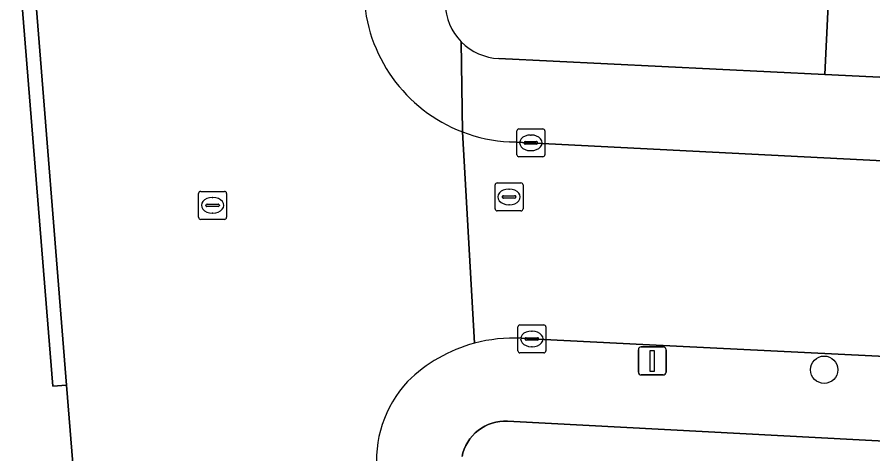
# Model space of a CAD drawing. Extents: x 161248 to 161848, y 384871 to 385383.
# Drawn here: x 161640.06 to 161670.68, y 385313.62 to 385329.23 of the extents above; entities that cross this region are included whole.
import ezdxf

# ---------------------------------------------------------------- set-up
doc = ezdxf.new("R2010")
doc.units = 0
for name, color, linetype in [('IMGEO_Boom', 7, 'Continuous'), ('IMGEO_Erf', 7, 'Continuous'), ('IMGEO_Groenvoorziening', 7, 'Continuous'), ('IMGEO_Kolk', 7, 'Continuous'), ('IMGEO_Lichtmast', 7, 'Continuous'), ('IMGEO_Rijbaan_lokaal_open', 7, 'Continuous'), ('IMGEO_Rioolput', 7, 'Continuous'), ('IMGEO_Voetpad_open', 7, 'Continuous')]:
    doc.layers.add(name, color=color, linetype=linetype)

msp = doc.modelspace()

# ---------------------------------------------------------------- linework, layer by layer
at = {"layer": 'IMGEO_Boom'}
msp.add_circle((161668.933, 385316.624), 0.489, dxfattribs=at)
at = {"layer": 'IMGEO_Erf'}
for points in [[(161698.54, 385349.236), (161696.085, 385349.356), (161695.967, 385346.99), (161690.961, 385347.24), (161686.078, 385347.484), (161686.196, 385349.85), (161683.659, 385349.985), (161683.54, 385347.603), (161678.595, 385347.85), (161673.663, 385348.096), (161673.782, 385350.478), (161672.517, 385350.541), (161670.107, 385350.661), (161669.158, 385331.351), (161669.076, 385329.674), (161668.953, 385327.177), (161720.973, 385324.654)], [(161713.548, 385311.814), (161657.607, 385314.788), (161657.466, 385314.789), (161657.326, 385314.778), (161657.187, 385314.754), (161657.051, 385314.718), (161656.919, 385314.669), (161656.792, 385314.61), (161656.67, 385314.539), (161656.556, 385314.457), (161656.449, 385314.366), (161656.35, 385314.265), (161656.261, 385314.156), (161656.182, 385314.039), (161656.114, 385313.916), (161656.057, 385313.787), (161656.012, 385313.654), (161655.979, 385313.517)]]:
    msp.add_lwpolyline(points, dxfattribs=at)
at = {"layer": 'IMGEO_Groenvoorziening'}
msp.add_lwpolyline([(161657.297, 385327.746), (161668.953, 385327.177), (161669.076, 385329.674), (161663.469, 385329.947), (161657.862, 385330.221), (161657.315, 385350.405), (161663.713, 385350.533), (161670.107, 385350.661)], dxfattribs=at)
for centre, radius, start, end in [((161657.394, 385329.761), 2.02, 181.5397, 224.3575), ((161657.39, 385329.76), 2.016, 224.4183, 267.3493)]:
    msp.add_arc(centre, radius, start, end, dxfattribs=at)
at = {"layer": 'IMGEO_Kolk'}
for p, q in [((161657.94, 385324.309), (161657.94, 385325.161)), ((161658.015, 385325.235), (161658.867, 385325.235)), ((161658.941, 385325.161), (161658.941, 385324.309)), ((161658.199, 385324.729), (161658.199, 385324.741)), ((161658.242, 385324.778), (161658.64, 385324.778)), ((161658.428, 385325.015), (161658.453, 385325.015)), ((161658.683, 385324.741), (161658.683, 385324.729)), ((161658.637, 385324.692), (161658.239, 385324.692)), ((161658.451, 385324.455), (161658.426, 385324.455)), ((161658.867, 385324.235), (161658.015, 385324.235)), ((161657.976, 385317.3), (161657.976, 385318.152)), ((161658.051, 385318.226), (161658.903, 385318.226)), ((161658.464, 385318.006), (161658.489, 385318.006)), ((161658.977, 385318.152), (161658.977, 385317.3)), ((161658.235, 385317.72), (161658.235, 385317.732)), ((161658.278, 385317.769), (161658.676, 385317.769)), ((161658.719, 385317.732), (161658.719, 385317.72)), ((161658.673, 385317.683), (161658.275, 385317.683)), ((161658.487, 385317.446), (161658.462, 385317.446)), ((161658.903, 385317.226), (161658.051, 385317.226))]:
    msp.add_line(p, q, dxfattribs=at)
for points in [[(161657.94, 385324.309), (161657.94, 385325.161)], [(161658.015, 385325.235), (161658.867, 385325.235)], [(161658.941, 385325.161), (161658.941, 385324.309)], [(161658.867, 385324.235), (161658.015, 385324.235)], [(161657.976, 385317.3), (161657.976, 385318.152)], [(161658.051, 385318.226), (161658.903, 385318.226)], [(161658.977, 385318.152), (161658.977, 385317.3)], [(161658.903, 385317.226), (161658.051, 385317.226)]]:
    msp.add_lwpolyline(points, dxfattribs=at)
for centre, radius, start, end in [((161658.017, 385325.159), 0.0765, 91.552, 178.448), ((161658.017, 385325.159), 0.0765, 91.552, 178.448), ((161658.865, 385325.159), 0.0765, 1.552, 88.448), ((161658.865, 385325.159), 0.0765, 1.552, 88.448), ((161658.239, 385324.738), 0.0403, 85.8775, 175.7526), ((161658.644, 385324.74), 0.0386, 1.7309, 96.639), ((161658.236, 385324.728), 0.0366, 178.938, 274.7102), ((161658.64, 385324.735), 0.043, 264.8664, 352.4533), ((161658.017, 385324.311), 0.0765, 181.552, 268.448), ((161658.017, 385324.311), 0.0765, 181.552, 268.448), ((161658.865, 385324.311), 0.0765, 271.552, 358.448), ((161658.865, 385324.311), 0.0765, 271.552, 358.448), ((161658.053, 385318.15), 0.0765, 91.552, 178.448), ((161658.053, 385318.15), 0.0765, 91.552, 178.448), ((161658.901, 385318.15), 0.0765, 1.552, 88.448), ((161658.901, 385318.15), 0.0765, 1.552, 88.448), ((161658.275, 385317.729), 0.0403, 85.8775, 175.7526), ((161658.272, 385317.719), 0.0366, 178.938, 274.7102), ((161658.676, 385317.726), 0.043, 264.8664, 352.4533), ((161658.68, 385317.731), 0.0386, 1.7309, 96.639), ((161658.053, 385317.302), 0.0765, 181.552, 268.448), ((161658.053, 385317.302), 0.0765, 181.552, 268.448), ((161658.901, 385317.302), 0.0765, 271.552, 358.448), ((161658.901, 385317.302), 0.0765, 271.552, 358.448)]:
    msp.add_arc(centre, radius, start, end, dxfattribs=at)
for centre, major_axis, ratio, start_param, end_param in [((161658.427, 385324.735), (-0.387, 0.002), 0.722429, 4.712389, 7.853982), ((161658.452, 385324.735), (-0.39, 0.002), 0.717154, 1.570796, 4.712389), ((161658.463, 385317.726), (-0.387, 0.002), 0.722429, 4.712389, 7.853982), ((161658.488, 385317.726), (-0.39, 0.002), 0.717154, 1.570796, 4.712389)]:
    msp.add_ellipse(centre, major_axis=major_axis, ratio=ratio, start_param=start_param, end_param=end_param, dxfattribs=at)
at = {"layer": 'IMGEO_Lichtmast'}
for p, q in [((161662.387, 385317.439), (161663.177, 385317.439)), ((161663.177, 385317.439), (161662.387, 385317.439)), ((161662.287, 385316.539), (161662.287, 385317.339)), ((161662.287, 385317.339), (161662.287, 385316.539)), ((161663.277, 385317.339), (161663.277, 385316.539)), ((161663.277, 385316.539), (161663.277, 385317.339)), ((161663.177, 385316.439), (161662.387, 385316.439)), ((161662.387, 385316.439), (161663.177, 385316.439))]:
    msp.add_line(p, q, dxfattribs=at)
msp.add_lwpolyline([(161662.707, 385317.314), (161662.857, 385317.314), (161662.857, 385316.564), (161662.707, 385316.564), (161662.707, 385317.314)], dxfattribs=at)
for centre, start, end in [((161662.387, 385317.339), 90, 180), ((161662.387, 385317.339), 90, 180), ((161663.177, 385317.339), 0, 90), ((161663.177, 385317.339), 360, 90), ((161662.387, 385316.539), 180, 270), ((161662.387, 385316.539), 180, 270), ((161663.177, 385316.539), 270, 0), ((161663.177, 385316.539), 270, 0)]:
    msp.add_arc(centre, 0.1, start, end, dxfattribs=at)
at = {"layer": 'IMGEO_Rijbaan_lokaal_open'}
for points in [[(161639.145, 385349.356), (161640.674, 385330.569), (161641.833, 385316.072), (161642.309, 385310.17), (161653.008, 385310.506), (161652.94, 385312.675), (161652.937, 385312.893)], [(161656.419, 385317.57), (161655.998, 385325.126)], [(161655.998, 385325.126), (161656.419, 385317.57)], [(161689.542, 385323.147), (161657.672, 385324.773)], [(161658.095, 385317.747), (161658.911, 385317.706), (161662.442, 385317.53), (161689.194, 385316.198), (161689.542, 385323.147)]]:
    msp.add_lwpolyline(points, dxfattribs=at)
for centre, radius, start, end in [((161657.953, 385330.257), 5.491, 181.9118, 249.1438), ((161657.955, 385330.261), 5.496, 249.138, 267.0467), ((161657.82, 385312.331), 5.423, 87.0888, 104.9683), ((161657.82, 385312.333), 5.421, 104.9812, 134.3898), ((161657.127, 385313.35), 4.214, 137.326, 186.2299)]:
    msp.add_arc(centre, radius, start, end, dxfattribs=at)
at = {"layer": 'IMGEO_Rioolput'}
for p, q in [((161657.161, 385322.376), (161657.161, 385323.228)), ((161657.236, 385323.302), (161658.088, 385323.302)), ((161658.162, 385323.228), (161658.162, 385322.376)), ((161646.554, 385322.074), (161646.554, 385322.926)), ((161646.629, 385323), (161647.481, 385323)), ((161647.555, 385322.926), (161647.555, 385322.074)), ((161657.649, 385323.082), (161657.674, 385323.082)), ((161647.042, 385322.78), (161647.067, 385322.78)), ((161657.42, 385322.796), (161657.42, 385322.808)), ((161657.858, 385322.759), (161657.46, 385322.759)), ((161657.463, 385322.845), (161657.861, 385322.845)), ((161657.904, 385322.808), (161657.904, 385322.796)), ((161646.813, 385322.494), (161646.813, 385322.506)), ((161647.251, 385322.457), (161646.853, 385322.457)), ((161646.856, 385322.543), (161647.254, 385322.543)), ((161647.297, 385322.506), (161647.297, 385322.494)), ((161658.088, 385322.302), (161657.236, 385322.302)), ((161657.672, 385322.522), (161657.647, 385322.522)), ((161647.481, 385322), (161646.629, 385322)), ((161647.065, 385322.22), (161647.04, 385322.22))]:
    msp.add_line(p, q, dxfattribs=at)
for points in [[(161657.161, 385322.376), (161657.161, 385323.228)], [(161657.236, 385323.302), (161658.088, 385323.302)], [(161658.162, 385323.228), (161658.162, 385322.376)], [(161646.554, 385322.074), (161646.554, 385322.926)], [(161646.629, 385323), (161647.481, 385323)], [(161647.555, 385322.926), (161647.555, 385322.074)], [(161658.088, 385322.302), (161657.236, 385322.302)], [(161647.481, 385322), (161646.629, 385322)]]:
    msp.add_lwpolyline(points, dxfattribs=at)
for centre, radius, start, end in [((161657.238, 385323.226), 0.0765, 91.552, 178.448), ((161657.238, 385323.226), 0.0765, 91.552, 178.448), ((161658.086, 385323.226), 0.0765, 1.552, 88.448), ((161658.086, 385323.226), 0.0765, 1.552, 88.448), ((161646.631, 385322.924), 0.0765, 91.552, 178.448), ((161646.631, 385322.924), 0.0765, 91.552, 178.448), ((161647.479, 385322.924), 0.0765, 1.552, 88.448), ((161647.479, 385322.924), 0.0765, 1.552, 88.448), ((161657.46, 385322.805), 0.0403, 85.8775, 175.7526), ((161657.457, 385322.795), 0.0366, 178.938, 274.7102), ((161657.861, 385322.802), 0.043, 264.8664, 352.4533), ((161657.865, 385322.807), 0.0386, 1.7309, 96.639), ((161646.853, 385322.503), 0.0403, 85.8775, 175.7526), ((161646.85, 385322.493), 0.0366, 178.938, 274.7102), ((161647.254, 385322.5), 0.043, 264.8664, 352.4533), ((161647.258, 385322.505), 0.0386, 1.7309, 96.639), ((161657.238, 385322.378), 0.0765, 181.552, 268.448), ((161657.238, 385322.378), 0.0765, 181.552, 268.448), ((161658.086, 385322.378), 0.0765, 271.552, 358.448), ((161658.086, 385322.378), 0.0765, 271.552, 358.448), ((161646.631, 385322.076), 0.0765, 181.552, 268.448), ((161646.631, 385322.076), 0.0765, 181.552, 268.448), ((161647.479, 385322.076), 0.0765, 271.552, 358.448), ((161647.479, 385322.076), 0.0765, 271.552, 358.448)]:
    msp.add_arc(centre, radius, start, end, dxfattribs=at)
for centre, major_axis, ratio, start_param, end_param in [((161657.648, 385322.802), (-0.387, 0.002), 0.722429, 4.712389, 7.853982), ((161657.673, 385322.802), (-0.39, 0.002), 0.717154, 1.570796, 4.712389), ((161647.041, 385322.5), (-0.387, 0.002), 0.722429, 4.712389, 7.853982), ((161647.066, 385322.5), (-0.39, 0.002), 0.717154, 1.570796, 4.712389)]:
    msp.add_ellipse(centre, major_axis=major_axis, ratio=ratio, start_param=start_param, end_param=end_param, dxfattribs=at)
at = {"layer": 'IMGEO_Voetpad_open'}
for points in [[(161635.651, 385350.437), (161637.387, 385331.666), (161638.202, 385321.9), (161638.643, 385315.896), (161638.964, 385311.532), (161639.748, 385301.503), (161640.058, 385301.531), (161641.615, 385301.67), (161641.938, 385301.699), (161642.986, 385301.793), (161642.53, 385307.436), (161642.309, 385310.17), (161641.833, 385316.072), (161641.335, 385316.033), (161640.176, 385330.53), (161640.674, 385330.569), (161639.145, 385349.356)], [(161655.95, 385328.349), (161655.998, 385325.126)], [(161655.998, 385325.126), (161655.95, 385328.349)], [(161753.061, 385323.097), (161722.21, 385324.594), (161720.973, 385324.654), (161668.953, 385327.177), (161657.297, 385327.746)], [(161657.672, 385324.773), (161689.542, 385323.147), (161692.318, 385323.006), (161721.855, 385321.499), (161727.107, 385321.198)], [(161724.841, 385314.378), (161721.935, 385314.567), (161720.287, 385314.65), (161717.671, 385314.779), (161691.971, 385316.06), (161689.194, 385316.198), (161662.442, 385317.53), (161658.911, 385317.706), (161658.095, 385317.747)], [(161655.979, 385313.517), (161656.012, 385313.654), (161656.057, 385313.787), (161656.114, 385313.916), (161656.182, 385314.039), (161656.261, 385314.156), (161656.35, 385314.265), (161656.449, 385314.366), (161656.556, 385314.457), (161656.67, 385314.539), (161656.792, 385314.61), (161656.919, 385314.669), (161657.051, 385314.718), (161657.187, 385314.754), (161657.326, 385314.778), (161657.466, 385314.789), (161657.607, 385314.788), (161713.548, 385311.814)]]:
    msp.add_lwpolyline(points, dxfattribs=at)
msp.add_lwpolyline([(161641.833, 385316.072), (161640.674, 385330.569), (161640.176, 385330.53), (161641.335, 385316.033)], close=True, dxfattribs=at)
for centre, radius, start, end in [((161657.953, 385330.257), 5.491, 181.9118, 249.1438), ((161657.394, 385329.761), 2.02, 181.5397, 224.3575), ((161657.39, 385329.76), 2.016, 224.4183, 267.3493), ((161657.955, 385330.261), 5.496, 249.138, 267.0467), ((161657.82, 385312.331), 5.423, 87.0888, 104.9683), ((161657.82, 385312.333), 5.421, 104.9812, 134.3898), ((161657.127, 385313.35), 4.214, 137.326, 186.2299)]:
    msp.add_arc(centre, radius, start, end, dxfattribs=at)

doc.saveas('drawing.dxf')
